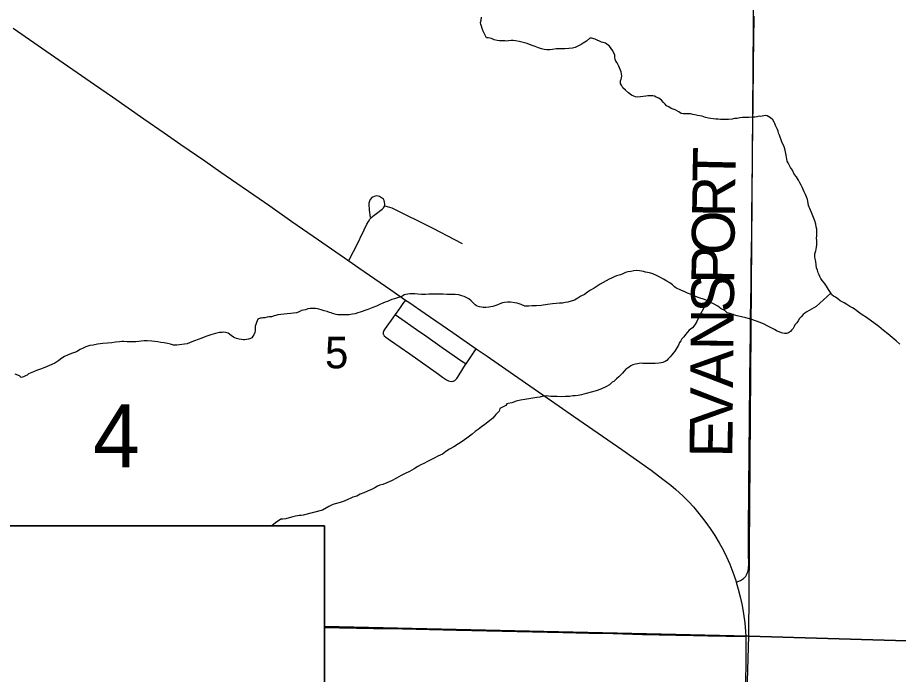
# Model space of a CAD drawing. Extents: x 2.4 to 73.1, y 4.5 to 25.6.
# Drawn here: x 34.103 to 34.688, y 24.076 to 24.512 of the extents above; entities that cross this region are included whole.
import ezdxf

# ---------------------------------------------------------------- set-up
doc = ezdxf.new("R2010")
doc.units = 0
for name, color, linetype in [('GM_X_County_Road', 7, 'Continuous'), ('GM_X_County_Road_Text', 7, 'Continuous'), ('GM_X_Minor_River', 7, 'Continuous'), ('GM_X_Section', 7, 'Continuous'), ('GM_X_Section_Text', 7, 'Continuous'), ('GM_X_State_Route', 7, 'Continuous'), ('GM_X_Township_Road', 7, 'Continuous'), ('SH_Text', 7, 'Continuous')]:
    doc.layers.add(name, color=color, linetype=linetype)

msp = doc.modelspace()

# ---------------------------------------------------------------- linework, layer by layer
at = {"layer": 'GM_X_County_Road'}
for points in [[(34.58023, 24.13716), (34.58306, 24.13825), (34.58506, 24.13971), (34.58544, 24.14), (34.58589, 24.14041), (34.58628, 24.14082), (34.5866, 24.14127), (34.58689, 24.14172), (34.5871, 24.14212), (34.58739, 24.14263), (34.58763, 24.14314), (34.58784, 24.14366), (34.58798, 24.14409), (34.58814, 24.14465), (34.58827, 24.14522), (34.58835, 24.14576), (34.58843, 24.14643), (34.58849, 24.14718), (34.58853, 24.14829), (34.58856, 24.14968), (34.58843, 24.15561), (34.58837, 24.1612), (34.58842, 24.17021), (34.58862, 24.20004), (34.58891, 24.22242), (34.58911, 24.24511), (34.58935, 24.27091), (34.5896, 24.28923), (34.58968, 24.30228), (34.58981, 24.31533), (34.58994, 24.32248), (34.59015, 24.33615), (34.59021, 24.34765), (34.59053, 24.36878), (34.59066, 24.3809), (34.59087, 24.3983), (34.59111, 24.41913), (34.59135, 24.44181), (34.59145, 24.45486), (34.59181, 24.4816), (34.59207, 24.5133)], [(34.30663, 24.107), (34.31658, 24.10682), (34.33927, 24.10651), (34.35853, 24.10613), (34.39427, 24.10529), (34.43467, 24.10446), (34.46513, 24.10384), (34.48222, 24.10341), (34.49838, 24.10299), (34.51795, 24.10251), (34.54002, 24.10203), (34.55183, 24.10175), (34.56146, 24.10157), (34.57359, 24.10133), (34.58013, 24.10127), (34.58654, 24.10121)]]:
    msp.add_lwpolyline(points, dxfattribs=at)
at = {"layer": 'GM_X_Minor_River'}
for points in [[(34.53965, 24.45108), (34.53701, 24.4521), (34.53552, 24.45309), (34.53402, 24.45388), (34.53309, 24.45486), (34.53198, 24.45602), (34.5305, 24.45758), (34.52883, 24.45895), (34.52713, 24.45957), (34.52601, 24.46016), (34.52487, 24.46038), (34.52355, 24.46042), (34.52146, 24.46047), (34.52012, 24.46012), (34.51479, 24.4595), (34.51327, 24.45973), (34.51214, 24.46014), (34.51064, 24.46094), (34.50859, 24.46232), (34.50674, 24.46426), (34.50488, 24.46583), (34.50397, 24.46756), (34.50343, 24.46872), (34.50328, 24.47043), (34.50388, 24.47155), (34.5041, 24.4725), (34.50413, 24.47382), (34.50382, 24.47649), (34.5022, 24.48014), (34.50111, 24.48226), (34.50019, 24.48342), (34.49984, 24.48476), (34.49968, 24.48571), (34.49953, 24.48743), (34.49827, 24.49031), (34.49607, 24.4934), (34.49346, 24.49537), (34.49177, 24.49598), (34.49064, 24.4962), (34.48651, 24.4982), (34.48405, 24.49883), (34.48291, 24.49886), (34.48077, 24.49683), (34.47962, 24.4961), (34.47865, 24.49536), (34.4773, 24.49464), (34.47634, 24.49409), (34.4746, 24.49319), (34.47326, 24.49265), (34.47135, 24.49213), (34.46906, 24.49181), (34.4664, 24.49169), (34.46317, 24.49177), (34.46051, 24.49165), (34.45822, 24.49133), (34.45632, 24.491), (34.45442, 24.49105), (34.45271, 24.49128), (34.45082, 24.49171), (34.44875, 24.49233), (34.44668, 24.49314), (34.44461, 24.49395), (34.44292, 24.49457), (34.44123, 24.49518), (34.43953, 24.4956), (34.43783, 24.49603), (34.43594, 24.49665), (34.43367, 24.49689), (34.43197, 24.49731), (34.43064, 24.49716), (34.42893, 24.49701), (34.42778, 24.49685), (34.42645, 24.49689), (34.42455, 24.49693), (34.42304, 24.49697), (34.42133, 24.49721), (34.41944, 24.49763), (34.41757, 24.49844), (34.4153, 24.49888), (34.41435, 24.49909), (34.41218, 24.50333), (34.41147, 24.50525), (34.41094, 24.50678), (34.41058, 24.50793), (34.41042, 24.50907), (34.41066, 24.51077), (34.41108, 24.51266)], [(34.63475, 24.34289), (34.63422, 24.34461), (34.63369, 24.34614), (34.63336, 24.34805), (34.63323, 24.35033), (34.6327, 24.35205), (34.63254, 24.35339), (34.63257, 24.35452), (34.6326, 24.35547), (34.63321, 24.35736), (34.63343, 24.3583), (34.63366, 24.36), (34.63388, 24.36114), (34.63373, 24.36266), (34.63376, 24.36418), (34.63362, 24.36589), (34.63385, 24.3674), (34.63388, 24.36873), (34.63372, 24.37007), (34.63377, 24.37177), (34.63342, 24.3733), (34.63309, 24.37521), (34.63258, 24.37731), (34.63025, 24.38288), (34.62952, 24.38441), (34.62917, 24.38556), (34.62863, 24.38653), (34.62827, 24.38749), (34.62812, 24.38901), (34.62761, 24.39149), (34.6269, 24.39322), (34.62637, 24.39494), (34.62546, 24.39667), (34.62474, 24.39821), (34.62402, 24.39975), (34.6233, 24.40109), (34.62257, 24.40263), (34.62167, 24.40436), (34.6202, 24.40649), (34.61873, 24.40843), (34.61766, 24.41111), (34.61637, 24.41286), (34.61547, 24.41459), (34.61474, 24.41593), (34.6142, 24.41709), (34.61385, 24.41843), (34.61369, 24.41957), (34.61335, 24.4211), (34.61302, 24.4232), (34.61251, 24.4253), (34.61179, 24.42721), (34.61089, 24.42914), (34.61019, 24.43124), (34.60947, 24.43297), (34.60893, 24.43431), (34.6084, 24.43566), (34.60805, 24.43699), (34.6077, 24.43795), (34.60734, 24.43891), (34.60643, 24.44064), (34.6059, 24.44199), (34.60554, 24.44294), (34.60463, 24.44449), (34.60296, 24.44586), (34.60183, 24.44646), (34.6009, 24.44705), (34.59957, 24.44727), (34.59652, 24.44678), (34.59557, 24.44681), (34.59404, 24.44647), (34.59252, 24.44631), (34.59081, 24.44617), (34.58871, 24.44603), (34.58644, 24.44609), (34.58434, 24.44595), (34.58263, 24.44581), (34.58091, 24.44547), (34.5792, 24.44532), (34.57748, 24.44499), (34.57519, 24.44467), (34.57349, 24.44471), (34.57159, 24.44476), (34.56988, 24.4448), (34.56817, 24.44485), (34.56665, 24.44489), (34.56495, 24.44512), (34.56344, 24.44535), (34.56192, 24.44558), (34.55984, 24.44601), (34.55758, 24.44682), (34.55456, 24.44747), (34.55267, 24.44771), (34.55135, 24.44812), (34.54984, 24.44854), (34.5487, 24.44857), (34.54699, 24.44843), (34.54604, 24.44845), (34.5449, 24.44848), (34.54377, 24.4487), (34.54208, 24.44969), (34.53965, 24.45108)], [(34.64321, 24.32935), (34.63342, 24.32032), (34.6288, 24.31778), (34.62726, 24.31687), (34.62591, 24.31596), (34.62474, 24.31504), (34.62338, 24.31355), (34.6224, 24.31244), (34.62141, 24.31094), (34.62043, 24.30964), (34.61925, 24.30815), (34.61866, 24.30722), (34.61806, 24.3059), (34.61708, 24.30479), (34.6163, 24.30386), (34.61494, 24.30294), (34.6136, 24.30241), (34.61227, 24.30244), (34.61133, 24.30266), (34.61038, 24.30287), (34.60888, 24.30348), (34.60737, 24.30409), (34.60569, 24.30508), (34.60382, 24.30608), (34.60082, 24.30767), (34.59875, 24.30867), (34.59612, 24.30988), (34.59311, 24.31091), (34.58991, 24.31194), (34.5867, 24.31278), (34.58368, 24.31361), (34.58085, 24.31426), (34.57839, 24.31489), (34.57614, 24.31571), (34.57425, 24.31632), (34.57258, 24.3177), (34.57033, 24.31889), (34.56809, 24.32066), (34.56509, 24.32225), (34.56228, 24.32365), (34.55928, 24.32506), (34.5557, 24.32629), (34.55268, 24.32732), (34.55024, 24.32833), (34.5478, 24.32934), (34.54573, 24.33034), (34.54385, 24.33096), (34.54009, 24.33277), (34.53916, 24.33355), (34.53787, 24.33472), (34.53619, 24.33609), (34.53413, 24.33728), (34.53189, 24.33867), (34.52945, 24.33987), (34.5272, 24.34107), (34.52475, 24.34208), (34.52268, 24.34289), (34.52004, 24.34334), (34.51853, 24.34376), (34.51739, 24.34398), (34.51588, 24.34421), (34.51417, 24.34425), (34.51227, 24.34411), (34.51017, 24.34378), (34.50826, 24.34345), (34.50673, 24.34292), (34.505, 24.34221), (34.50328, 24.34149), (34.50079, 24.34079), (34.49906, 24.34008), (34.49733, 24.33936), (34.4958, 24.33864), (34.49387, 24.33755), (34.49175, 24.33628), (34.48982, 24.33519), (34.48789, 24.33391), (34.48577, 24.33263), (34.48345, 24.33117), (34.48133, 24.3299), (34.4794, 24.32843), (34.4769, 24.32735), (34.47496, 24.32588), (34.47284, 24.32461), (34.47055, 24.32391), (34.46844, 24.32339), (34.46653, 24.32306), (34.46482, 24.32272), (34.46291, 24.32258), (34.46063, 24.32245), (34.45815, 24.32213), (34.45492, 24.32184), (34.45072, 24.32118), (34.44749, 24.32089), (34.44444, 24.32077), (34.44254, 24.32063), (34.44102, 24.32067), (34.43988, 24.3207), (34.43725, 24.32172), (34.43612, 24.32213), (34.43461, 24.32254), (34.4331, 24.32296)], [(34.68902, 24.29536), (34.6866, 24.29751), (34.68381, 24.29986), (34.68102, 24.30221), (34.67804, 24.30456), (34.67507, 24.30711), (34.66686, 24.3132), (34.66405, 24.31479), (34.66237, 24.31598), (34.6607, 24.31735), (34.65921, 24.31834), (34.65753, 24.31952), (34.65584, 24.32051), (34.65378, 24.3217), (34.65191, 24.32289), (34.65022, 24.32369), (34.64929, 24.32429), (34.6478, 24.32546), (34.64612, 24.32665), (34.64499, 24.32724), (34.64388, 24.32822), (34.64297, 24.32976), (34.6415, 24.3317), (34.64023, 24.33401), (34.63894, 24.33594), (34.63747, 24.33769), (34.63655, 24.33904), (34.63583, 24.34039), (34.63529, 24.34154), (34.63475, 24.34289)], [(34.4331, 24.32296), (34.43026, 24.32323), (34.42817, 24.32328), (34.42627, 24.32314), (34.42493, 24.32279), (34.42321, 24.32227), (34.4211, 24.32137), (34.41842, 24.32049), (34.41593, 24.31998), (34.41384, 24.31966), (34.41213, 24.3197), (34.41099, 24.31992), (34.40967, 24.32014), (34.40817, 24.32075), (34.40686, 24.32154), (34.40519, 24.32311), (34.40407, 24.32408), (34.40259, 24.32545), (34.40128, 24.32624), (34.3994, 24.32705), (34.39789, 24.32747), (34.396, 24.32809), (34.39354, 24.32834), (34.39088, 24.32841), (34.38785, 24.32849), (34.38557, 24.32854), (34.38329, 24.3286), (34.38101, 24.32866), (34.37816, 24.32854), (34.37607, 24.3286), (34.37379, 24.32847), (34.37113, 24.32834), (34.36867, 24.3286), (34.36658, 24.32884), (34.36487, 24.32888), (34.36335, 24.32873), (34.36202, 24.32858), (34.36068, 24.32842), (34.35954, 24.32807), (34.35838, 24.32734), (34.3532, 24.32557), (34.35148, 24.32505), (34.34994, 24.32433), (34.34841, 24.3238), (34.34688, 24.32327), (34.34534, 24.32255), (34.34342, 24.32165), (34.34131, 24.32075), (34.33881, 24.31967), (34.33536, 24.31843), (34.33344, 24.31772), (34.33172, 24.31701), (34.33038, 24.31666), (34.32885, 24.31613), (34.32712, 24.31561), (34.32521, 24.31527), (34.32293, 24.31495), (34.32065, 24.31482), (34.31818, 24.31488), (34.31666, 24.31492), (34.31552, 24.31495), (34.31439, 24.31517), (34.31288, 24.31559), (34.31193, 24.3158), (34.31099, 24.31621), (34.31005, 24.31642), (34.30835, 24.31703), (34.30647, 24.31765), (34.3044, 24.31827), (34.30289, 24.31869), (34.30194, 24.31891), (34.30062, 24.31913), (34.29967, 24.31915), (34.29834, 24.319), (34.29701, 24.31903), (34.29568, 24.31888), (34.29395, 24.31816), (34.29147, 24.31766), (34.28974, 24.31694), (34.28801, 24.31622), (34.28611, 24.31608), (34.2842, 24.31575), (34.28192, 24.31562), (34.27563, 24.31483), (34.27429, 24.31449), (34.27314, 24.31414), (34.27142, 24.31361), (34.2699, 24.31346), (34.26857, 24.3133), (34.26704, 24.31296), (34.2657, 24.31281), (34.26475, 24.31264), (34.2638, 24.31266), (34.26226, 24.31195), (34.26145, 24.30969), (34.26103, 24.30837), (34.26063, 24.30724), (34.26059, 24.30591), (34.26055, 24.30439), (34.26033, 24.30307), (34.25972, 24.30157)], [(34.55377, 24.31001), (34.56107, 24.32422)], [(34.55377, 24.31001), (34.55277, 24.30814), (34.55121, 24.30628), (34.54907, 24.30462), (34.5479, 24.30332), (34.54654, 24.30184), (34.54536, 24.30035), (34.54418, 24.29886), (34.54339, 24.29755), (34.5426, 24.29643), (34.5418, 24.29474), (34.5408, 24.29287), (34.54021, 24.29194), (34.53942, 24.29082), (34.53844, 24.28951), (34.53746, 24.28821), (34.53628, 24.28691), (34.53511, 24.28561), (34.53413, 24.2845), (34.53298, 24.28377), (34.53144, 24.28324), (34.53048, 24.28288), (34.52896, 24.28273), (34.5263, 24.28261), (34.52459, 24.28246), (34.52288, 24.2825), (34.52174, 24.28253), (34.52022, 24.28257), (34.51927, 24.2826), (34.51813, 24.28263), (34.51699, 24.28265), (34.51337, 24.28199), (34.51146, 24.28166), (34.5103, 24.28093), (34.50914, 24.2802), (34.50799, 24.27947), (34.50702, 24.27892), (34.50546, 24.27725), (34.50467, 24.27613), (34.50351, 24.27502), (34.50233, 24.27372), (34.50078, 24.27225), (34.49884, 24.27059), (34.49787, 24.27004), (34.49593, 24.26838), (34.49361, 24.26692), (34.49035, 24.26549), (34.48709, 24.26443), (34.48384, 24.26356), (34.48059, 24.26251), (34.47753, 24.26182), (34.47524, 24.26131), (34.47333, 24.26098), (34.47162, 24.26103), (34.46972, 24.2607), (34.46686, 24.26058), (34.46401, 24.26046), (34.46135, 24.26053), (34.45908, 24.26059), (34.45699, 24.26064), (34.45548, 24.26087), (34.45434, 24.26109), (34.45301, 24.26093), (34.45186, 24.26077), (34.44976, 24.26026), (34.44785, 24.25992), (34.44518, 24.25942), (34.44251, 24.25911), (34.43984, 24.25861), (34.43679, 24.25812), (34.43393, 24.25743), (34.43105, 24.25637), (34.42876, 24.25585), (34.4278, 24.25569), (34.42721, 24.25456), (34.42317, 24.25258), (34.42274, 24.25088), (34.4206, 24.24866), (34.41845, 24.24624), (34.41631, 24.2444), (34.41321, 24.24201), (34.41089, 24.24036), (34.40876, 24.23871), (34.40683, 24.23743), (34.4047, 24.23558), (34.40217, 24.23356), (34.39889, 24.23117), (34.39561, 24.22917), (34.39252, 24.22716), (34.38982, 24.22552), (34.38731, 24.22406), (34.38499, 24.22222), (34.38192, 24.22097), (34.3796, 24.2197), (34.37729, 24.21843), (34.37499, 24.21735), (34.37268, 24.21608), (34.37056, 24.21519), (34.36864, 24.2141), (34.36613, 24.21245)], [(34.25972, 24.30157), (34.25913, 24.30063), (34.25835, 24.2997), (34.25738, 24.29916), (34.25623, 24.29862), (34.25471, 24.29847), (34.25375, 24.2983), (34.2528, 24.29832), (34.25148, 24.29855), (34.24997, 24.29878), (34.24827, 24.2992), (34.24714, 24.29961), (34.2462, 24.30001), (34.24452, 24.3012), (34.24266, 24.30276), (34.24096, 24.30318), (34.23983, 24.3034), (34.23868, 24.30324), (34.23697, 24.3031), (34.2341, 24.30241), (34.23104, 24.30154), (34.22779, 24.30048), (34.2251, 24.29941), (34.22261, 24.29853), (34.22031, 24.29764), (34.21839, 24.29693), (34.21532, 24.29567), (34.20846, 24.29471), (34.20637, 24.29476), (34.2043, 24.29539), (34.20241, 24.29581), (34.20014, 24.29625), (34.19787, 24.2965), (34.19579, 24.29693), (34.1939, 24.29717), (34.19181, 24.29741), (34.18878, 24.29768), (34.18688, 24.29754), (34.18478, 24.2974), (34.18326, 24.29725), (34.18135, 24.29692), (34.17965, 24.29697), (34.17775, 24.29702), (34.17546, 24.29688), (34.17338, 24.29713), (34.17186, 24.29716), (34.17034, 24.29701), (34.16786, 24.2967), (34.16539, 24.29638), (34.16234, 24.29608), (34.15929, 24.29578), (34.15586, 24.29529), (34.153, 24.2948), (34.15071, 24.29448), (34.14937, 24.29413), (34.14803, 24.2936), (34.1463, 24.29269), (34.14438, 24.29179), (34.14187, 24.29034), (34.13843, 24.28928), (34.13593, 24.28802), (34.13381, 24.28712), (34.13208, 24.28603), (34.13014, 24.28456), (34.12744, 24.28273), (34.12398, 24.2813), (34.12072, 24.27986), (34.11784, 24.2788), (34.11535, 24.27791), (34.11324, 24.27702), (34.11094, 24.27612), (34.10997, 24.27558), (34.109, 24.27484), (34.10785, 24.2743), (34.1067, 24.27376), (34.10498, 24.27324), (34.10386, 24.27441), (34.10104, 24.27543)], [(34.36613, 24.21245), (34.36305, 24.21082), (34.36016, 24.20938), (34.35766, 24.20811), (34.35439, 24.2063), (34.35111, 24.20448), (34.34804, 24.20323), (34.34535, 24.20216), (34.34344, 24.20164), (34.3419, 24.20092), (34.34017, 24.20001), (34.33786, 24.19874), (34.33517, 24.19767), (34.33268, 24.1966), (34.33038, 24.19571), (34.32807, 24.19443), (34.32558, 24.19374), (34.32404, 24.19302), (34.32212, 24.19212), (34.31981, 24.19104), (34.31713, 24.19016), (34.31464, 24.18946), (34.31216, 24.18877), (34.30947, 24.18751), (34.30542, 24.18514), (34.29242, 24.18167), (34.29108, 24.18152), (34.29013, 24.18154), (34.2888, 24.1812), (34.28727, 24.18105), (34.28555, 24.18071), (34.28326, 24.18001), (34.28096, 24.17931), (34.27906, 24.17917), (34.27772, 24.17901), (34.27599, 24.17792), (34.27425, 24.17682), (34.2725, 24.17535), (34.27143, 24.17464)]]:
    msp.add_lwpolyline(points, dxfattribs=at)
at = {"layer": 'GM_X_Section'}
for points in [[(34.30663, 24.10773), (34.58869, 24.10135), (34.59249, 24.59493), (34.09222, 24.60418), (34.08298, 24.17464), (34.30663, 24.17464)], [(34.59249, 24.59493), (35.09559, 24.58561), (35.09073, 24.08656), (34.58869, 24.10135)], [(34.30663, 23.60321), (34.57374, 23.59967), (34.58869, 24.10135), (34.30663, 24.10773)], [(35.09073, 24.08656), (35.07727, 23.59263), (34.57374, 23.59967), (34.58869, 24.10135)]]:
    msp.add_lwpolyline(points, close=True, dxfattribs=at)
at = {"layer": 'GM_X_State_Route'}
for points in [[(34.0998, 24.50533), (34.12432, 24.48832), (34.15371, 24.46797), (34.16573, 24.45966), (34.18667, 24.44514), (34.2002, 24.43574), (34.21121, 24.42816), (34.22703, 24.41716), (34.23778, 24.40974), (34.27023, 24.38726), (34.28501, 24.37694), (34.3027, 24.36481), (34.32279, 24.35087), (34.32951, 24.34619), (34.3507, 24.33148), (34.36049, 24.32474), (34.36273, 24.32319), (34.37348, 24.31579), (34.39192, 24.3031), (34.40751, 24.29233), (34.41468, 24.28738), (34.4272, 24.27869), (34.44299, 24.26765), (34.45451, 24.25973), (34.4627, 24.25408), (34.47216, 24.24754), (34.48208, 24.24058), (34.50432, 24.22528)], [(34.50432, 24.22528), (34.52362, 24.21168), (34.53156, 24.20574), (34.5368, 24.20158), (34.54014, 24.19882), (34.54473, 24.1946), (34.54872, 24.19064), (34.55188, 24.18719), (34.55549, 24.18289), (34.5595, 24.17771), (34.56296, 24.17291), (34.56606, 24.16822), (34.56895, 24.16341), (34.5715, 24.15876), (34.57385, 24.154), (34.57598, 24.14914), (34.57799, 24.1439), (34.57989, 24.13829), (34.58023, 24.13716), (34.58159, 24.13261), (34.58292, 24.12748), (34.58418, 24.12169), (34.58515, 24.11616), (34.58591, 24.11028), (34.58641, 24.10438), (34.58654, 24.10121), (34.58667, 24.09784), (34.5867, 24.08819), (34.5864, 24.06643)]]:
    msp.add_lwpolyline(points, dxfattribs=at)
at = {"layer": 'GM_X_Township_Road'}
for points in [[(34.34664, 24.38731), (34.34682, 24.38848), (34.34661, 24.38987), (34.34619, 24.39077), (34.34575, 24.39167), (34.34459, 24.39272), (34.34322, 24.39354), (34.34153, 24.39402), (34.33966, 24.39361), (34.33806, 24.39276), (34.3371, 24.39163), (34.33646, 24.39039), (34.33619, 24.38899), (34.33615, 24.38711), (34.33628, 24.3857), (34.33632, 24.3845), (34.337, 24.37955)], [(34.33984, 24.38125), (34.34023, 24.38157), (34.34497, 24.38509), (34.34595, 24.38598), (34.34664, 24.38731)], [(34.34664, 24.38731), (34.35133, 24.38608), (34.37859, 24.3724), (34.39311, 24.36488), (34.39758, 24.36257), (34.39823, 24.36221)], [(34.32279, 24.35087), (34.32441, 24.35403), (34.3274, 24.35984), (34.33301, 24.37128), (34.33487, 24.37522), (34.33578, 24.37685), (34.33683, 24.37839), (34.33831, 24.37998), (34.33984, 24.38125)], [(34.36049, 24.32474), (34.35875, 24.32231), (34.3564, 24.31902), (34.35357, 24.31509)], [(34.35357, 24.31509), (34.35204, 24.31296), (34.34693, 24.30587), (34.34598, 24.30436), (34.34577, 24.30389), (34.34559, 24.30322), (34.34554, 24.30267), (34.34567, 24.3021), (34.34582, 24.30171), (34.34603, 24.30137), (34.34632, 24.30096), (34.34744, 24.29996), (34.35051, 24.2978), (34.3633, 24.28893), (34.37547, 24.28027), (34.38234, 24.27543), (34.38516, 24.27348), (34.38776, 24.27175), (34.38914, 24.27103), (34.39003, 24.27074), (34.39093, 24.27061), (34.39185, 24.2707), (34.39243, 24.27088), (34.39324, 24.27131), (34.39393, 24.27193), (34.39453, 24.27265), (34.39606, 24.27502), (34.40043, 24.28183), (34.40074, 24.28229)], [(34.35357, 24.31509), (34.3602, 24.3105), (34.36786, 24.30517), (34.37397, 24.30088), (34.38486, 24.29312), (34.39797, 24.28418), (34.40074, 24.28229)], [(34.40074, 24.28229), (34.40389, 24.28688), (34.40567, 24.28956), (34.40751, 24.29233)]]:
    msp.add_lwpolyline(points, dxfattribs=at)
at = {"layer": 'SH_Text'}
msp.add_lwpolyline([(34.30663, 24.17464), (32.7109, 24.17464), (32.7109, 23.59208), (34.30663, 23.59208)], close=True, dxfattribs=at)

# ---------------------------------------------------------------- texts
at = {"layer": 'GM_X_County_Road_Text'}
for s, rotation, p in [('T', 88.7292, (34.57956, 24.4028)), ('R', 89.3794, (34.57931, 24.37955)), ('O', 89.40075, (34.57905, 24.35455)), ('P', 89.40004, (34.57885, 24.33539)), ('S', 89.39893, (34.57865, 24.31622)), ('N', 89.40075, (34.57838, 24.29122)), ('A', 89.40075, (34.57812, 24.26622)), ('V', 89.40075, (34.57786, 24.24123)), ('E', 89.40001, (34.57764, 24.21998))]:
    msp.add_text(s, height=0.02841, rotation=rotation, dxfattribs=at).set_placement(p)
at = {"layer": 'GM_X_Section_Text'}
for s, height, p in [('5', 0.02093, (34.30694, 24.27933)), ('4', 0.04186, (34.15277, 24.21357))]:
    msp.add_text(s, height=height, rotation=0.00001, dxfattribs=at).set_placement(p)

doc.saveas('drawing.dxf')
